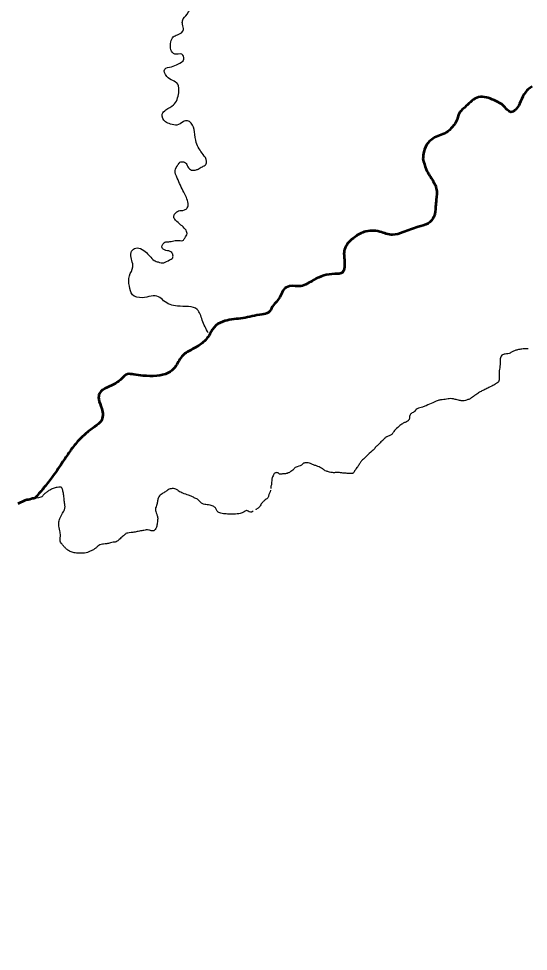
# Model space of a CAD drawing. Extents: x -1643653 to 4543381, y 1624270 to 13878484.
# Drawn here: x 661803 to 668186, y 8970948 to 8982631 of the extents above; entities that cross this region are included whole.
import ezdxf

# ---------------------------------------------------------------- set-up
doc = ezdxf.new("R2010")
doc.units = 0
doc.header["$LTSCALE"] = 160
doc.layers.add('24', color=7, linetype='Continuous', lineweight=25)
doc.layers.add('60', color=7, linetype='Continuous', lineweight=13)

msp = doc.modelspace()

# ---------------------------------------------------------------- linework, layer by layer
at = {"layer": '24', "lineweight": 53}
msp.add_lwpolyline([(661975.1, 8976618.3), (661965.8, 8976617.2), (661942.6, 8976606.6), (661921.2, 8976605.1), (661903.8, 8976601.8), (661880, 8976594), (661794.7, 8976553.8)], dxfattribs=at)
at = {"layer": '24'}
for points in [[(664176.8, 8978694.6), (664102.3, 8978856.1), (664040.3, 8978986.5), (663792, 8979030), (663618.2, 8979098.3), (663556.1, 8979148), (663351.3, 8979135.6), (663227.2, 8979172.8), (663189.9, 8979278.4), (663189.9, 8979408.8), (663233.3, 8979520.6), (663208.5, 8979682.1), (663239.6, 8979744.2), (663307.8, 8979756.7), (663388.5, 8979713.2), (663444.4, 8979657.3), (663500.3, 8979601.4), (663549.9, 8979582.8), (663622.2, 8979573.2), (663691.4, 8979607.8), (663732.3, 8979636.2), (663732.3, 8979680.2), (663700.8, 8979714.8), (663628.5, 8979733.7), (663600.2, 8979758.9), (663600.2, 8979790.4), (663622.2, 8979821.9), (663647.3, 8979834.5), (663697.7, 8979837.6), (663763.7, 8979850.2), (663826.7, 8979850.2), (663858.1, 8979850.2), (663883.3, 8979881.7), (663911.6, 8979938.3), (663836.1, 8980045.3), (663766.9, 8980108.3), (663744.9, 8980149.2), (663763.7, 8980190.1), (663804.6, 8980221.6), (663880.1, 8980234.2), (663914.7, 8980259.4), (663924.2, 8980316), (663870.7, 8980457.7), (663788.9, 8980633.9), (663763.7, 8980728.4), (663798.3, 8980800.8), (663823.5, 8980832.2), (663867.5, 8980835.4), (663892.7, 8980825.9), (663921, 8980775.6), (663968.2, 8980734.7), (664015.4, 8980734.7), (664053.1, 8980747.2), (664103.5, 8980775.6), (664147.5, 8980803.9), (664156.9, 8980844.8), (664112.9, 8980929.8), (664028, 8981077.7), (664006, 8981213.1), (663962, 8981322.8), (663918, 8981351.1), (663864.5, 8981338.5), (663785.8, 8981297.6), (663704.1, 8981310.2), (663641.2, 8981338.5), (663600.2, 8981433), (663647.4, 8981489.6), (663741.8, 8981549.4), (663807.9, 8981703.7), (663795.3, 8981810.7), (663656.9, 8981908.2), (663631.7, 8981996.4), (663716.6, 8982027.8), (663798.4, 8982062.5), (663870.8, 8982125.4), (663845.6, 8982185.2), (663757.5, 8982185.2), (663710.3, 8982241.9), (663710.3, 8982339.5), (663738.7, 8982402.4), (663792.1, 8982427.6), (663867.6, 8982493.7), (663855, 8982559.8), (663855, 8982603.9), (663911.7, 8982688.9), (663990.3, 8982780.1), (664053.2, 8982789.6), (664147.6, 8982767.6), (664219.9, 8982767.6), (664270.3, 8982802.2), (664298.6, 8982862)], [(668235.4, 8981781.7), (668180.4, 8981742.1), (668134.2, 8981686.6), (668075.1, 8981562.7), (668027, 8981492.5), (667967.9, 8981461), (667921.7, 8981488.8), (667871.8, 8981544.2), (667781.2, 8981597.9), (667585.3, 8981649.6), (667500.3, 8981618.2), (667420.8, 8981547.9), (667309.9, 8981425.9), (667293.3, 8981368.6), (667232.3, 8981272.4), (667158.4, 8981204), (667071.5, 8981167), (666929.2, 8981074.6), (666877.5, 8980963.6), (666866.4, 8980874.9)], [(666866.4, 8980874.9), (666907, 8980741.7), (666995.7, 8980591.9), (667032.7, 8980505), (667032.7, 8980360.8), (667023.5, 8980277.6), (667003.1, 8980150), (666931.1, 8980066.8), (666805.4, 8980022.4), (666618.7, 8979955.8), (666485.6, 8979922.6), (666326.7, 8979961.4), (666128.9, 8979959.6), (665995.9, 8979881.9), (665883.1, 8979739.5), (665877.6, 8979667.4), (665885, 8979549.1), (665859.1, 8979452.9), (665761.1, 8979432.6), (665500.6, 8979360.4), (665337.9, 8979280.9), (665193.8, 8979279.1), (665123.5, 8979240.2), (665075.5, 8979144.1), (664983.1, 8979025.8), (664933.2, 8978949.9), (664850, 8978925.9), (664609.7, 8978879.7), (664384.2, 8978844.5), (664273.3, 8978787.2), (664197.6, 8978678.1), (664101.5, 8978567.2), (663966.6, 8978484), (663844.6, 8978398.9), (663761.4, 8978265.8), (663674.5, 8978193.7), (663532.2, 8978156.7), (663362.2, 8978158.5), (663243.9, 8978173.3), (663166.3, 8978177), (663096.1, 8978125.2), (663016.6, 8978062.4), (662911.2, 8978012.4), (662815.1, 8977934.8), (662805.9, 8977866.4), (662844.7, 8977744.8), (662835.5, 8977589.6), (662763.4, 8977524.9), (662645.1, 8977434.3), (662539.7, 8977332.7), (662443.6, 8977208.9), (662345.7, 8977064.7), (662220, 8976885.4), (662109.1, 8976743.1), (662003.8, 8976621.1)]]:
    msp.add_spline(points, degree=3, dxfattribs=at)
at = {"layer": '24', "lineweight": 53}
for points in [[(668235.4, 8981781.7), (668180.4, 8981742.1), (668134.2, 8981686.6), (668075.1, 8981562.7), (668027, 8981492.5), (667967.9, 8981461), (667921.7, 8981488.8), (667871.8, 8981544.2), (667781.2, 8981597.9), (667585.3, 8981649.6), (667500.3, 8981618.2), (667420.8, 8981547.9), (667309.9, 8981425.9), (667293.3, 8981368.6), (667232.3, 8981272.4), (667158.4, 8981204), (667071.5, 8981167), (666929.2, 8981074.6), (666877.5, 8980963.6), (666866.4, 8980874.9)], [(666866.4, 8980874.9), (666907, 8980741.7), (666995.7, 8980591.9), (667032.7, 8980505), (667032.7, 8980360.8), (667023.5, 8980277.6), (667003.1, 8980150), (666931.1, 8980066.8), (666805.4, 8980022.4), (666618.7, 8979955.8), (666485.6, 8979922.6), (666326.7, 8979961.4), (666128.9, 8979959.6), (665995.9, 8979881.9), (665883.1, 8979739.5), (665877.6, 8979667.4), (665885, 8979549.1), (665859.1, 8979452.9), (665761.1, 8979432.6), (665500.6, 8979360.4), (665337.9, 8979280.9), (665193.8, 8979279.1), (665123.5, 8979240.2), (665075.5, 8979144.1), (664983.1, 8979025.8), (664933.2, 8978949.9), (664850, 8978925.9), (664609.7, 8978879.7), (664384.2, 8978844.5), (664273.3, 8978787.2), (664197.6, 8978678.1), (664101.5, 8978567.2), (663966.6, 8978484), (663844.6, 8978398.9), (663761.4, 8978265.8), (663674.5, 8978193.7), (663532.2, 8978156.7), (663362.2, 8978158.5), (663243.9, 8978173.3), (663166.3, 8978177), (663096.1, 8978125.2), (663016.6, 8978062.4), (662911.2, 8978012.4), (662815.1, 8977934.8), (662805.9, 8977866.4), (662844.7, 8977744.8), (662835.5, 8977589.6), (662763.4, 8977524.9), (662645.1, 8977434.3), (662539.7, 8977332.7), (662443.6, 8977208.9), (662345.7, 8977064.7), (662220, 8976885.4), (662109.1, 8976743.1), (662003.8, 8976621.1)]]:
    msp.add_spline(points, degree=3, dxfattribs=at)
at = {"layer": '24'}
for points in [[(668184, 8978496.2), (668123.2, 8978494.4), (668088.9, 8978490.8), (668051.6, 8978483), (668010, 8978470.4), (667972.7, 8978450.6), (667959.6, 8978443.1), (667928.9, 8978431.1), (667894, 8978430.5), (667874.2, 8978426.3), (667853.1, 8978414.9), (667839.2, 8978396.2), (667831.4, 8978368.6), (667830.8, 8978337.9), (667832, 8978298.4), (667827.2, 8978255.7), (667820.6, 8978221.5), (667820, 8978178.8), (667822.3, 8978118.7), (667818.1, 8978094.1), (667806.7, 8978071.9), (667781.4, 8978059.2), (667743.5, 8978035.8), (667727.1, 8978028.3)], [(667727.1, 8978028.3), (667697, 8978011.5), (667670.5, 8977997.1), (667611.1, 8977970.7), (667576.1, 8977953.5), (667527.8, 8977919.8), (667470.7, 8977877.6), (667440.8, 8977861.7), (667398.2, 8977848.3), (667364.4, 8977840.1), (667326.2, 8977847.1), (667266.6, 8977863.7), (667226.5, 8977871.3), (667196.6, 8977871.9), (667163.5, 8977861.8), (667126.6, 8977859.9), (667085.9, 8977856.1), (667044.5, 8977845.2), (667000.6, 8977824.9), (666894.4, 8977777.4), (666862, 8977764.1), (666827, 8977756.5), (666792.6, 8977745), (666770.3, 8977725.3), (666756.3, 8977703.7), (666737.9, 8977692.3), (666721.6, 8977689)], [(666723.9, 8977685), (666709.6, 8977681.2), (666698.6, 8977658.5), (666698.6, 8977638.5), (666698.6, 8977620.4), (666692.3, 8977609.5), (666687.7, 8977600.4), (666674.1, 8977589.5), (666643.1, 8977574.1), (666610.4, 8977559.5), (666570.3, 8977530.5), (666501.6, 8977463.6), (666487, 8977439.9), (666474.3, 8977420.9), (666461.6, 8977413.6), (666441.6, 8977405.4), (666421.5, 8977396.3), (666408.8, 8977391.8), (666397, 8977382.7), (666374.2, 8977363.6), (666364.2, 8977349.1), (666339.7, 8977330), (666319.6, 8977308.2), (666306.6, 8977294.8), (666294.7, 8977280.2), (666273.8, 8977268.4), (666263.8, 8977249.3), (666240.1, 8977222.1), (666223, 8977212.9), (666216.6, 8977205.7), (666159.2, 8977150.4)], [(666159.2, 8977150.4), (666146.1, 8977137.1), (666120.8, 8977111.9), (666096.2, 8977093), (666085.4, 8977078.8), (666074.2, 8977056), (666064.8, 8977042.2), (666036.9, 8977003.9), (666023.4, 8976984.9), (666010.5, 8976964.7), (665997.4, 8976945.5), (665992.9, 8976936.7), (665985.7, 8976934.4), (665958.4, 8976933.5), (665900.6, 8976935.9), (665865.1, 8976938.8), (665804.7, 8976946.8), (665772.3, 8976947.3), (665760.8, 8976943.4), (665735.2, 8976942.2), (665693.9, 8976951.8), (665656.3, 8976962.2), (665629.5, 8976974.8), (665619.5, 8976986.4), (665595, 8977000.4), (665564.6, 8977016.8), (665535.4, 8977029.6), (665491.9, 8977040.3), (665458.1, 8977059), (665431.6, 8977065.4), (665398, 8977069.5), (665385.4, 8977067.5)], [(665384.9, 8977065.7), (665379.5, 8977065.9), (665370.4, 8977063.1), (665359.8, 8977051.3), (665346.8, 8977037.8), (665330.8, 8977029), (665290.3, 8977018.2), (665264.1, 8977008.2), (665257, 8977001.5), (665250.2, 8976988.2), (665239.6, 8976976), (665211.7, 8976957.2), (665174.5, 8976938.1), (665152.8, 8976931), (665139.2, 8976928.4), (665125.2, 8976929.9), (665104.4, 8976928.7), (665089.1, 8976924.8), (665069.3, 8976925.6), (665063.2, 8976930.5), (665053.3, 8976941.5), (665035.6, 8976946.4), (665017.5, 8976940.4), (665003.9, 8976933), (664995.7, 8976921.2), (664981.2, 8976887.3), (664976.1, 8976876.4), (664973.3, 8976860.4), (664971.2, 8976824), (664970.8, 8976802.5), (664968.8, 8976789.9), (664962.9, 8976775.3), (664959.1, 8976756.9), (664960.9, 8976743.6)], [(664456.7, 8976422.9), (664430.2, 8976423.5), (664383.7, 8976427.3), (664314.1, 8976437.6), (664285, 8976460.2), (664274.6, 8976497.7), (664253.9, 8976519.3), (664196.5, 8976539.1), (664160.5, 8976543.6), (664134.1, 8976543.6), (664102.1, 8976552), (664071.1, 8976583), (664048.5, 8976606.5), (664036.3, 8976615), (664009, 8976626.2), (663993, 8976634.7), (663965.7, 8976649.7), (663920, 8976663.7), (663834.4, 8976695.7), (663809.9, 8976708.8), (663794.8, 8976724.8), (663783.6, 8976733.2), (663758.2, 8976743.6), (663725.2, 8976744.5), (663696.1, 8976741.7), (663681.9, 8976731.3), (663636.8, 8976702.2), (663620.8, 8976692.8), (663600.1, 8976678.8), (663576.6, 8976663.7), (663555.9, 8976646.8), (663542.7, 8976599.8), (663541.8, 8976582.9), (663531.4, 8976529.8), (663516.3, 8976504.5), (663512.6, 8976484.7), (663522.9, 8976456.6), (663530.5, 8976426.5), (663546.4, 8976387.1), (663543.4, 8976342.3), (663535.9, 8976282.2), (663522.7, 8976241.8), (663505.8, 8976224.9), (663495.4, 8976213.6), (663477.5, 8976212.7), (663430, 8976227.2), (663399, 8976231), (663376.4, 8976220.6), (663314.3, 8976213.1), (663259.7, 8976198.1), (663208.9, 8976193.4), (663167.5, 8976185), (663147.8, 8976185), (663116.7, 8976155.8), (663073.4, 8976115.4), (663031.5, 8976080.4), (663014.6, 8976072.9), (662989.2, 8976072.9), (662948.8, 8976065.3), (662931.8, 8976056.9), (662882.9, 8976049.4), (662851.8, 8976050.3), (662818, 8976039.1), (662795.4, 8976025.9), (662769.1, 8975996.8), (662741.8, 8975979.9), (662697, 8975959.3), (662667.8, 8975942.3), (662629.2, 8975935.8), (662581.2, 8975933.9), (662506.9, 8975937.7), (662461.8, 8975948.9), (662415.7, 8975974.3), (662392.1, 8975996.8), (662363, 8976026.9), (662340.4, 8976055.1), (662327.2, 8976069.2), (662322.5, 8976102), (662322.5, 8976123.6), (662330, 8976166.7), (662313.1, 8976231.5), (662299.9, 8976320.7), (662314.9, 8976364), (662357.2, 8976445.6), (662382.6, 8976479.4), (662385.5, 8976517.9), (662377.9, 8976560.2), (662371.3, 8976625), (662364.5, 8976687.6), (662351.3, 8976737.4), (662343.8, 8976755.2), (662334.4, 8976761.8), (662324.1, 8976761.8), (662289.2, 8976762.8), (662233.7, 8976746.8), (662191.4, 8976726.1), (662153.5, 8976700.2), (662121.5, 8976674.8), (662097.8, 8976645.8), (662085.2, 8976632.1), (662003.7, 8976621.7)], [(664959, 8976724.5), (664958.9, 8976723.7), (664957.4, 8976715.8), (664952.2, 8976701.9), (664944.7, 8976690), (664935.1, 8976670.7), (664934.8, 8976653), (664927.9, 8976635.3), (664919, 8976624.2), (664900.7, 8976611.8), (664881.9, 8976595.9), (664851.5, 8976567.9), (664842.5, 8976555.5), (664827.4, 8976526), (664817.5, 8976509.8), (664775, 8976481)], [(664960.9, 8976743.6), (664960.9, 8976743.6), (664960.9, 8976743.6), (664960.9, 8976743.6)], [(664739.3, 8976461.8), (664719.8, 8976446.1), (664709.5, 8976446.5), (664671.2, 8976460.2), (664663.6, 8976470.5), (664649.5, 8976470.5), (664627, 8976453.6), (664611.9, 8976443.2), (664543.2, 8976423.5), (664483.3, 8976422.3), (664456.7, 8976422.9)], [(664739.3, 8976461.8), (664739.3, 8976461.8), (664739.3, 8976461.8), (664739.3, 8976461.8)], [(664775, 8976481), (664774.6, 8976480.8), (664774.2, 8976480.6), (664773.8, 8976480.4)]]:
    msp.add_open_spline(points, degree=3, dxfattribs=at)
at = {"layer": '24', "lineweight": 53}
msp.add_open_spline([(662003.7, 8976621.7), (661995, 8976620.6), (661985.5, 8976619.5), (661975.1, 8976618.3)], degree=3, dxfattribs=at)
at = {"layer": '60', "lineweight": 25}
msp.add_spline([(814781, 9009175.5), (814787.2, 9009173.4), (814796.9, 9009173.4), (814799.4, 9009172.4), (814805.1, 9009174.5), (814805.6, 9009176.5), (814811.7, 9009179.5), (814811.7, 9009179.5), (814801.5, 9009181), (814790.7, 9009181.5), (814784.1, 9009183.1), (814777.4, 9009185.1), (814778.4, 9009175.5)], degree=3, dxfattribs=at)

doc.saveas('drawing.dxf')
